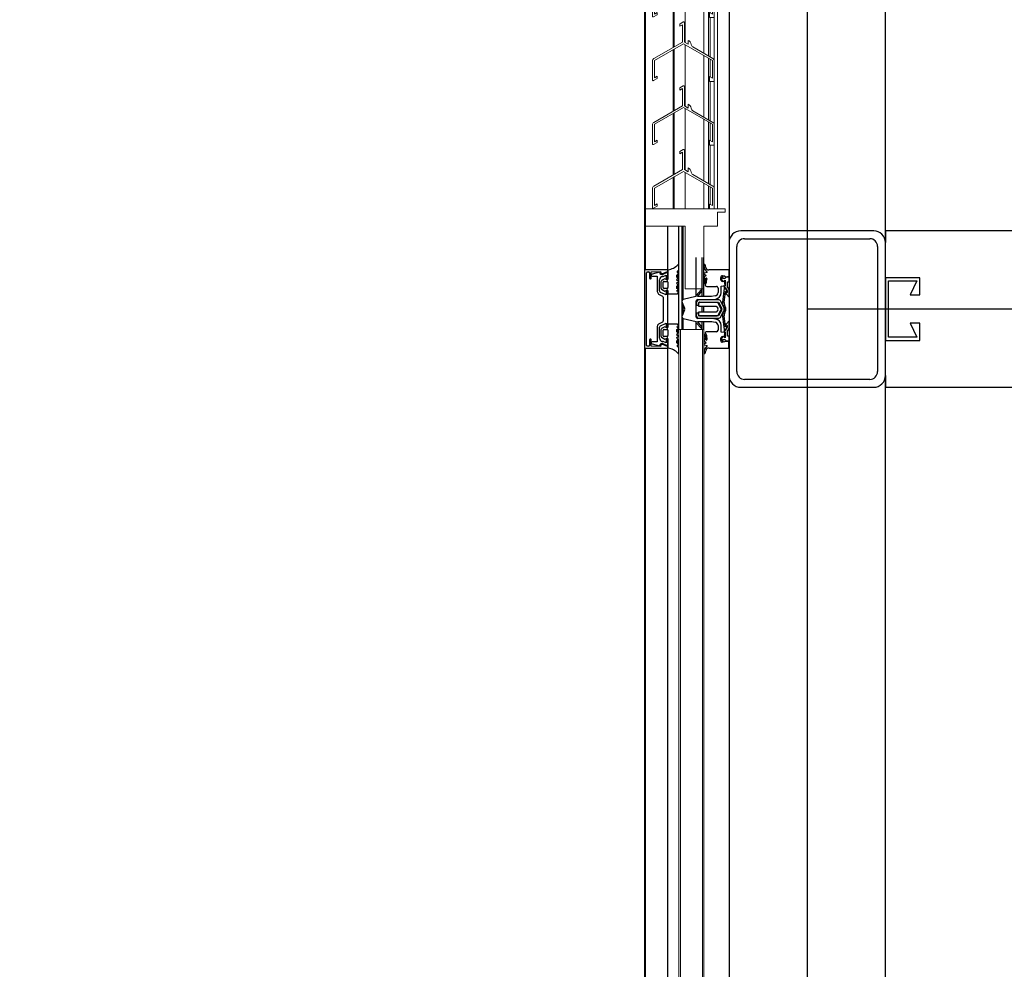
# Model space of a CAD drawing. Extents: x -805 to 3526, y -961 to 1039.
# Tile 388 of 471: x 1259.17 to 1259.799, y 40.206 to 40.813. Entities that reach past the tile are written whole.
import ezdxf

# ---------------------------------------------------------------- set-up
doc = ezdxf.new("R2010")
doc.units = 0
doc.layers.add('STAHLKONSTRUKTION', color=3, linetype='Continuous', lineweight=15)
doc.layers.add('TTK-P-Aufzug', color=251, linetype='Continuous')
doc.layers.add('TTK-P-Bahnsteig', color=12, linetype='Continuous')

# ---------------------------------------------------------------- blocks, each defined once
blk = doc.blocks.new('Lüftungsgitter_SN')
at = {"layer": 'STAHLKONSTRUKTION', "color": 42}
for p, q in [((0, 0), (-12, 0)), ((-12, 0), (-12, -40)), ((0, -40), (0, 0)), ((-12, -40), (-37.4, -40)), ((-37.4, -40), (-37.4, -51)), ((8.6, -40), (0, -40)), ((8.6, -49), (8.6, -40)), ((13.6, -49), (8.6, -49)), ((13.6, -51), (13.6, -49)), ((-37.4, -51), (13.6, -51)), ((-23.02, -76.93), (-23.02, -51)), ((-23.01, -76.93), (-23.01, -51)), ((-15.99, -72.87), (-15.99, -51)), ((-14.07, -51), (-14.07, -59.21)), ((-13.33, -58.78), (-13.33, -51)), ((-12, -71.9), (-12, -51)), ((0, -51), (0, -78.83)), ((8.6, -51), (6.6, -51)), ((6.6, -51), (6.6, -409.86)), ((8.6, -423), (8.6, -51)), ((-13.28, -58.75), (-15.53, -60.05)), ((-15.53, -60.05), (-15.53, -61.5)), ((-15.53, -61.5), (-13.78, -60.49)), ((-14.07, -60.65), (-14.07, -71.77)), ((-13.78, -60.49), (-13.78, -71.6)), ((-12.53, -71.6), (-12.53, -59.19)), ((-13.78, -71.6), (-32.05, -82.15)), ((-31.68, -83.38), (-13.15, -72.68)), ((-13.15, -72.68), (5.37, -83.38)), ((-10.13, -72.98), (-12.53, -71.6)), ((-12, -112.69), (-12, -73.35)), ((-10.13, -70.5), (-10.13, -72.98)), ((5.73, -82.14), (-7.13, -74.72)), ((-19.59, -76.4), (-19.59, -115.74)), ((-19.03, -115.42), (-19.03, -76.07)), ((-19.02, -115.41), (-19.02, -76.07)), ((0, -80.27), (0, -99.62)), ((0, -80.28), (0, -119.62)), ((-32.93, -83.66), (-32.93, -95.79)), ((-31.68, -94.49), (-31.68, -83.38)), ((2.93, -121.31), (2.93, -81.97)), ((3.98, -82.58), (3.98, -93.76)), ((5.37, -83.38), (5.37, -94.56)), ((6.6, -96.72), (6.6, -83.65)), ((-29.93, -93.48), (-31.68, -94.49)), ((-29.93, -94.92), (-29.93, -93.48)), ((5.37, -94.56), (3.62, -93.55)), ((3.62, -93.55), (3.62, -95)), ((-32.18, -96.22), (-29.93, -94.92)), ((-13.28, -99.54), (-15.53, -100.84)), ((-12.53, -112.38), (-12.53, -99.97)), ((3.62, -95), (3.62, -96.72)), ((3.62, -96.72), (6.6, -96.72)), ((3.98, -96.72), (3.98, -121.92)), ((-15.53, -100.84), (-15.53, -102.28)), ((-15.53, -102.28), (-13.78, -101.27)), ((-13.78, -101.27), (-13.78, -112.38)), ((-13.78, -112.38), (-32.05, -122.94)), ((-10.13, -113.77), (-12.53, -112.38)), ((-10.13, -111.29), (-10.13, -113.77)), ((-31.68, -124.16), (-13.15, -113.47)), ((-19.59, -117.18), (-19.59, -156.53)), ((-19.03, -156.2), (-19.03, -116.86)), ((-19.02, -156.19), (-19.02, -116.85)), ((-13.15, -113.47), (5.37, -124.16)), ((-12, -153.48), (-12, -114.13)), ((5.73, -122.92), (-7.13, -115.5)), ((-32.93, -124.45), (-32.93, -136.57)), ((-31.68, -135.28), (-31.68, -124.16)), ((0, -121.06), (0, -160.4)), ((2.93, -162.09), (2.93, -122.75)), ((3.98, -123.36), (3.98, -134.55)), ((5.37, -124.16), (5.37, -135.35)), ((6.6, -137.5), (6.6, -124.44)), ((-32.18, -137.01), (-29.93, -135.71)), ((-29.93, -134.26), (-31.68, -135.28)), ((-29.93, -135.71), (-29.93, -134.26)), ((5.37, -135.35), (3.62, -134.34)), ((3.62, -134.34), (3.62, -135.78)), ((3.62, -135.78), (3.62, -137.5)), ((3.62, -137.5), (6.6, -137.5)), ((3.98, -137.5), (3.98, -162.7)), ((-13.28, -140.32), (-15.53, -141.62)), ((-15.53, -141.62), (-15.53, -143.07)), ((-15.53, -143.07), (-13.78, -142.06)), ((-13.78, -142.06), (-13.78, -153.17)), ((-12.53, -153.17), (-12.53, -140.76)), ((-13.78, -153.17), (-32.05, -163.72)), ((-31.68, -164.95), (-13.15, -154.25)), ((-13.15, -154.25), (5.37, -164.95)), ((-10.13, -154.56), (-12.53, -153.17)), ((-12, -194.26), (-12, -154.92)), ((-10.13, -152.07), (-10.13, -154.56)), ((5.73, -163.71), (-7.13, -156.29)), ((-19.59, -157.97), (-19.59, -197.31)), ((-19.03, -196.99), (-19.03, -157.64)), ((-19.02, -196.98), (-19.02, -157.64)), ((0, -161.85), (0, -201.19)), ((2.93, -202.88), (2.93, -163.54)), ((-32.93, -165.24), (-32.93, -177.36)), ((-31.68, -176.06), (-31.68, -164.95)), ((3.98, -164.15), (3.98, -175.33)), ((5.37, -164.95), (5.37, -176.13)), ((6.6, -178.29), (6.6, -165.22)), ((-29.93, -175.05), (-31.68, -176.06)), ((-29.93, -176.49), (-29.93, -175.05)), ((5.37, -176.13), (3.62, -175.12)), ((3.62, -175.12), (3.62, -176.57)), ((-32.18, -177.79), (-29.93, -176.49)), ((-13.28, -181.11), (-15.53, -182.41)), ((-15.53, -182.41), (-15.53, -183.85)), ((-12.53, -193.96), (-12.53, -181.54)), ((3.62, -176.57), (3.62, -178.29)), ((3.62, -178.29), (6.6, -178.29)), ((3.98, -178.29), (3.98, -203.49)), ((-15.53, -183.85), (-13.78, -182.84)), ((-13.78, -182.84), (-13.78, -193.96)), ((0, -182.63), (0, -221.98)), ((-13.78, -193.96), (-32.05, -204.51)), ((-31.68, -205.73), (-13.15, -195.04)), ((-13.15, -195.04), (5.37, -205.73)), ((-10.13, -195.34), (-12.53, -193.96)), ((-10.13, -192.86), (-10.13, -195.34)), ((-19.59, -198.75), (-19.59, -238.1)), ((-19.03, -237.77), (-19.03, -198.49)), ((-19.02, -237.77), (-19.02, -198.49)), ((-12, -234.84), (-12, -195.7)), ((5.73, -204.49), (-7.13, -197.07)), ((-32.93, -206.02), (-32.93, -218.15)), ((-31.68, -216.85), (-31.68, -205.73)), ((0, -202.63), (0, -241.98)), ((2.93, -243.66), (2.93, -204.32)), ((3.98, -204.93), (3.98, -216.12)), ((5.37, -205.73), (5.37, -216.92)), ((6.6, -219.07), (6.6, -206.01)), ((-32.18, -218.58), (-29.93, -217.28)), ((-29.93, -215.84), (-31.68, -216.85)), ((-29.93, -217.28), (-29.93, -215.84)), ((5.37, -216.92), (3.62, -215.91)), ((3.62, -215.91), (3.62, -217.35)), ((3.62, -217.35), (3.62, -219.07)), ((3.62, -219.07), (6.6, -219.07)), ((3.98, -219.07), (3.98, -244.28)), ((-13.28, -221.9), (-15.53, -223.19)), ((-15.53, -223.19), (-15.53, -224.64)), ((-15.53, -224.64), (-13.78, -223.63)), ((-13.78, -223.63), (-13.78, -234.74)), ((-12.53, -234.74), (-12.53, -222.33)), ((-13.78, -234.74), (-32.05, -245.29)), ((-31.68, -246.52), (-13.15, -235.82)), ((-13.15, -235.82), (5.37, -246.52)), ((-10.13, -236.13), (-12.53, -234.74)), ((-12, -275.83), (-12, -236.49)), ((-10.13, -233.64), (-10.13, -236.13)), ((5.73, -245.28), (-7.13, -237.86)), ((-19.59, -239.54), (-19.59, -278.88)), ((-19.03, -278.46), (-19.03, -239.22)), ((-19.02, -278.46), (-19.02, -239.21)), ((0, -243.42), (0, -282.76)), ((2.93, -284.45), (2.93, -245.11)), ((-32.93, -246.81), (-32.93, -258.93)), ((-31.68, -257.63), (-31.68, -246.52)), ((3.98, -245.72), (3.98, -256.91)), ((5.37, -246.52), (5.37, -257.71)), ((6.6, -259.86), (6.6, -246.8)), ((-32.18, -259.36), (-29.93, -258.07)), ((-29.93, -256.62), (-31.68, -257.63)), ((-29.93, -258.07), (-29.93, -256.62)), ((5.37, -257.71), (3.62, -256.7)), ((3.62, -256.7), (3.62, -258.14)), ((-13.28, -262.68), (-15.53, -263.98)), ((-15.53, -263.98), (-15.53, -265.42)), ((-12.53, -275.53), (-12.53, -263.11)), ((3.62, -258.14), (3.62, -259.86)), ((3.62, -259.86), (6.6, -259.86)), ((3.98, -259.86), (3.98, -285.06)), ((-15.53, -265.42), (-13.78, -264.41)), ((-13.78, -264.41), (-13.78, -275.53)), ((-13.78, -275.53), (-32.05, -286.08)), ((-31.68, -287.3), (-13.15, -276.61)), ((-13.15, -276.61), (5.37, -287.3)), ((-10.13, -276.91), (-12.53, -275.53)), ((-10.13, -274.43), (-10.13, -276.91)), ((-19.59, -280.33), (-19.59, -319.67)), ((-19.03, -319.34), (-19.03, -280)), ((-19.02, -319.34), (-19.02, -280)), ((-12, -316.62), (-12, -277.28)), ((5.73, -286.07), (-7.13, -278.64)), ((-32.93, -287.59), (-32.93, -299.72)), ((-31.68, -298.42), (-31.68, -287.3)), ((0, -284.2), (0, -323.55)), ((2.93, -325.24), (2.93, -285.89)), ((3.98, -286.5), (3.98, -297.69)), ((5.37, -287.3), (5.37, -298.49)), ((6.6, -300.64), (6.6, -287.58)), ((-32.18, -300.15), (-29.93, -298.85)), ((-29.93, -297.41), (-31.68, -298.42)), ((-29.93, -298.85), (-29.93, -297.41)), ((5.37, -298.49), (3.62, -297.48)), ((3.62, -297.48), (3.62, -298.92)), ((3.62, -298.92), (3.62, -300.64)), ((3.62, -300.64), (6.6, -300.64)), ((3.98, -300.64), (3.98, -325.85)), ((-13.28, -303.47), (-15.53, -304.77)), ((-15.53, -304.77), (-15.53, -306.21)), ((-15.53, -306.21), (-13.78, -305.2)), ((-13.78, -305.2), (-13.78, -316.31)), ((-12.53, -316.31), (-12.53, -303.9)), ((-13.78, -316.31), (-32.05, -326.86)), ((-31.68, -328.09), (-13.15, -317.4)), ((-19.03, -360.13), (-19.03, -320.79)), ((-19.02, -360.12), (-19.02, -320.78)), ((-13.15, -317.4), (5.37, -328.09)), ((-10.13, -317.7), (-12.53, -316.31)), ((-12, -357.4), (-12, -318.06)), ((-10.13, -315.22), (-10.13, -317.7)), ((5.73, -326.85), (-7.13, -319.43)), ((-19.59, -321.11), (-19.59, -360.45)), ((0, -324.99), (0, -364.33)), ((2.93, -366.02), (2.93, -326.68)), ((3.98, -327.29), (3.98, -338.48)), ((-32.93, -328.38), (-32.93, -340.5)), ((-31.68, -339.2), (-31.68, -328.09)), ((5.37, -328.09), (5.37, -339.28)), ((6.6, -341.43), (6.6, -328.37)), ((-32.18, -340.94), (-29.93, -339.64)), ((-29.93, -338.19), (-31.68, -339.2)), ((-29.93, -339.64), (-29.93, -338.19)), ((5.37, -339.28), (3.62, -338.27)), ((3.62, -338.27), (3.62, -339.71)), ((3.62, -339.71), (3.62, -341.43)), ((-13.28, -344.25), (-15.53, -345.55)), ((-15.53, -345.55), (-15.53, -347)), ((-15.53, -347), (-13.78, -345.99)), ((-13.78, -345.99), (-13.78, -357.1)), ((-12.53, -357.1), (-12.53, -344.69)), ((3.62, -341.43), (6.6, -341.43)), ((3.98, -341.43), (3.98, -366.63)), ((-13.78, -357.1), (-32.05, -367.65)), ((-31.68, -368.88), (-13.15, -358.18)), ((-13.15, -358.18), (5.37, -368.88)), ((-10.13, -358.48), (-12.53, -357.1)), ((-10.13, -356), (-10.13, -358.48)), ((-19.59, -361.9), (-19.59, -401.24)), ((-19.03, -400.92), (-19.03, -361.57)), ((-19.02, -400.91), (-19.02, -361.57)), ((-12, -398.19), (-12, -358.85)), ((5.73, -367.64), (-7.13, -360.22)), ((-32.93, -369.16), (-32.93, -381.29)), ((-31.68, -379.99), (-31.68, -368.88)), ((0, -365.78), (0, -405.12)), ((2.93, -406.81), (2.93, -367.47)), ((3.98, -368.08), (3.98, -379.26)), ((5.37, -368.88), (5.37, -380.06)), ((6.6, -382.22), (6.6, -369.15)), ((-32.18, -381.72), (-29.93, -380.42)), ((-29.93, -378.98), (-31.68, -379.99)), ((-29.93, -380.42), (-29.93, -378.98)), ((5.37, -380.06), (3.62, -379.05)), ((3.62, -379.05), (3.62, -380.5)), ((3.62, -380.5), (3.62, -382.22)), ((3.62, -382.22), (6.6, -382.22)), ((3.98, -382.22), (3.98, -407.42)), ((-13.28, -385.04), (-15.53, -386.34)), ((-15.53, -386.34), (-15.53, -387.78)), ((-15.53, -387.78), (-13.78, -386.77)), ((-13.78, -386.77), (-13.78, -397.88)), ((-12.53, -397.88), (-12.53, -385.47)), ((-13.78, -397.88), (-32.05, -408.44)), ((-31.68, -409.66), (-13.15, -398.97)), ((-19.59, -402.68), (-19.59, -423)), ((-19.03, -423), (-19.03, -402.36)), ((-19.02, -423), (-19.02, -402.35)), ((-13.15, -398.97), (5.37, -409.66)), ((-10.13, -399.27), (-12.53, -397.88)), ((-12, -423), (-12, -399.63)), ((-10.13, -396.79), (-10.13, -399.27)), ((5.73, -408.42), (-7.13, -401)), ((0, -406.56), (0, -423)), ((2.93, -423), (2.93, -408.25)), ((3.98, -408.86), (3.98, -420.05)), ((-32.93, -409.95), (-32.93, -422.07)), ((-31.68, -420.78), (-31.68, -409.66)), ((5.37, -409.66), (5.37, -420.85)), ((6.6, -423), (6.6, -409.94)), ((-32.18, -422.51), (-29.93, -421.21)), ((-29.93, -419.76), (-31.68, -420.78)), ((-29.93, -421.21), (-29.93, -419.76)), ((5.37, -420.85), (3.62, -419.84)), ((3.62, -419.84), (3.62, -421.28)), ((3.62, -421.28), (3.62, -423)), ((13.6, -423), (-37.4, -423)), ((-37.4, -423), (-37.4, -434)), ((3.62, -423), (6.6, -423)), ((6.6, -423), (8.6, -423)), ((8.6, -434), (8.6, -425)), ((8.6, -425), (13.6, -425)), ((13.6, -425), (13.6, -423)), ((-37.4, -434), (-12, -434)), ((-12, -434), (-12, -474)), ((0, -474), (0, -434)), ((0, -434), (8.6, -434)), ((-12, -474), (0, -474))]:
    blk.add_line(p, q, dxfattribs=at)
for centre, radius, start, end in [((-13.03, -59.19), 0.5, 0, 120), ((-11.13, -73.33), 3, 4.0558, 70.52878), ((-6.14, -72.98), 2, 184.0558, 240.41421), ((-31.18, -83.66), 1.75, 120.00019, 180), ((4.85, -83.65), 1.75, 0, 59.99981), ((-32.43, -95.79), 0.5, 180, 300), ((-13.03, -99.97), 0.5, 0, 120), ((-11.13, -114.12), 3, 4.0558, 70.52878), ((-6.14, -113.76), 2, 184.0558, 240.41421), ((-31.18, -124.45), 1.75, 120.00019, 180), ((4.85, -124.44), 1.75, 0, 59.99981), ((-32.43, -136.57), 0.5, 180, 300), ((-13.03, -140.76), 0.5, 0, 120), ((-11.13, -154.9), 3, 4.0558, 70.52878), ((-6.14, -154.55), 2, 184.0558, 240.41421), ((-31.18, -165.24), 1.75, 120.00019, 180), ((4.85, -165.22), 1.75, 0, 59.99981), ((-32.43, -177.36), 0.5, 180, 300), ((-13.03, -181.54), 0.5, 0, 120), ((-11.13, -195.69), 3, 4.0558, 70.52878), ((-6.14, -195.33), 2, 184.0558, 240.41421), ((-31.18, -206.02), 1.75, 120.00019, 180), ((4.85, -206.01), 1.75, 0, 59.99981), ((-32.43, -218.15), 0.5, 180, 300), ((-13.03, -222.33), 0.5, 0, 120), ((-11.13, -236.47), 3, 4.0558, 70.52878), ((-6.14, -236.12), 2, 184.0558, 240.41421), ((-31.18, -246.81), 1.75, 120.00019, 180), ((4.85, -246.8), 1.75, 0, 59.99981), ((-32.43, -258.93), 0.5, 180, 300), ((-13.03, -263.11), 0.5, 0, 120), ((-11.13, -277.26), 3, 4.0558, 70.52878), ((-6.14, -276.91), 2, 184.0558, 240.41421), ((-31.18, -287.59), 1.75, 120.00019, 180), ((4.85, -287.58), 1.75, 0, 59.99981), ((-32.43, -299.72), 0.5, 180, 300), ((-13.03, -303.9), 0.5, 0, 120), ((-11.13, -318.04), 3, 4.0558, 70.52878), ((-6.14, -317.69), 2, 184.0558, 240.41421), ((-31.18, -328.38), 1.75, 120.00019, 180), ((4.85, -328.37), 1.75, 0, 59.99981), ((-32.43, -340.5), 0.5, 180, 300), ((-13.03, -344.69), 0.5, 0, 120), ((-11.13, -358.83), 3, 4.0558, 70.52878), ((-6.14, -358.48), 2, 184.0558, 240.41421), ((-31.18, -369.16), 1.75, 120.00019, 180), ((4.85, -369.15), 1.75, 0, 59.99981), ((-32.43, -381.29), 0.5, 180, 300), ((-13.03, -385.47), 0.5, 0, 120), ((-11.13, -399.62), 3, 4.0558, 70.52878), ((-6.14, -399.26), 2, 184.0558, 240.41421), ((-31.18, -409.95), 1.75, 120.00019, 180), ((4.85, -409.94), 1.75, 0, 59.99981), ((-32.43, -422.07), 0.5, 180, 300)]:
    blk.add_arc(centre, radius, start, end, dxfattribs=at)

msp = doc.modelspace()

# ---------------------------------------------------------------- linework, layer by layer
at = {"layer": 'TTK-P-Aufzug', "color": 251, "ltscale": 20}
for p, q in [((1259.67308, 41.22783), (1259.67308, 37.31783)), ((1262.62308, 40.62783), (1259.67308, 40.62783))]:
    msp.add_line(p, q, dxfattribs=at)
at = {"layer": 'TTK-P-Aufzug', "color": 251}
for p, q in [((1259.56907, 41.10349), (1259.56907, 40.65233)), ((1259.62308, 41.08533), (1259.62308, 40.67033)), ((1259.72308, 40.67033), (1259.72308, 41.08533)), ((1259.56963, 40.70083), (1259.56963, 41.06383)), ((1259.56963, 40.65283), (1259.56963, 40.70083)), ((1259.58405, 40.65294), (1259.58405, 40.68083)), ((1259.58406, 40.65294), (1259.58406, 40.68083)), ((1259.59108, 40.65602), (1259.59108, 40.68083)), ((1259.593, 40.68083), (1259.593, 40.61483)), ((1259.59374, 40.63389), (1259.59374, 40.68083)), ((1259.71558, 40.67783), (1259.63058, 40.67783)), ((1260.08304, 40.67783), (1259.72308, 40.67783)), ((1259.72308, 40.67783), (1259.72308, 40.67033)), ((1259.62308, 40.67033), (1259.62308, 40.58533)), ((1259.63308, 40.67283), (1259.71308, 40.67283)), ((1259.72308, 40.58533), (1259.72308, 40.67033)), ((1259.62808, 40.58783), (1259.62808, 40.66783)), ((1259.71808, 40.66783), (1259.71808, 40.58783)), ((1259.60178, 40.66083), (1259.60178, 40.63582)), ((1259.606, 40.63584), (1259.606, 40.66083)), ((1259.60707, 40.63584), (1259.60707, 40.66083)), ((1259.56907, 40.65233), (1259.56907, 40.60349)), ((1259.58356, 40.65283), (1259.56963, 40.65283)), ((1259.57086, 40.65153), (1259.57186, 40.65153)), ((1259.57335, 40.65153), (1259.57924, 40.65183)), ((1259.57335, 40.64753), (1259.57335, 40.65153)), ((1259.57875, 40.65133), (1259.57387, 40.65003)), ((1259.57924, 40.65183), (1259.57945, 40.65099)), ((1259.58071, 40.65057), (1259.58375, 40.65187)), ((1259.58405, 40.65133), (1259.58084, 40.64995)), ((1259.58405, 40.65294), (1259.58405, 40.64702)), ((1259.58405, 40.64708), (1259.58405, 40.65133)), ((1259.59009, 40.65195), (1259.59107, 40.65281)), ((1259.59107, 40.65281), (1259.59107, 40.65602)), ((1259.59108, 40.61483), (1259.59108, 40.65281)), ((1259.60707, 40.65636), (1259.60725, 40.65386)), ((1259.60725, 40.65386), (1259.60909, 40.65114)), ((1259.60823, 40.65448), (1259.60801, 40.65571)), ((1259.62308, 40.65283), (1259.6102, 40.65283)), ((1259.62308, 40.6486), (1259.62308, 40.65283)), ((1259.57034, 40.60463), (1259.57034, 40.65103)), ((1259.57236, 40.65103), (1259.57236, 40.64756)), ((1259.57395, 40.64893), (1259.57725, 40.64893)), ((1259.57725, 40.64893), (1259.57725, 40.63908)), ((1259.57875, 40.63945), (1259.57875, 40.64656)), ((1259.57955, 40.64518), (1259.57955, 40.64135)), ((1259.58206, 40.64725), (1259.58003, 40.64604)), ((1259.58105, 40.64155), (1259.58105, 40.64502)), ((1259.58136, 40.64876), (1259.58284, 40.6494)), ((1259.58157, 40.64552), (1259.58355, 40.64552)), ((1259.58354, 40.64652), (1259.58206, 40.64725)), ((1259.58284, 40.6494), (1259.58284, 40.64656)), ((1259.58284, 40.64656), (1259.58405, 40.64708)), ((1259.58963, 40.6462), (1259.59099, 40.64923)), ((1259.59086, 40.64536), (1259.58963, 40.6462)), ((1259.58963, 40.64456), (1259.59086, 40.64536)), ((1259.58971, 40.64956), (1259.59094, 40.65079)), ((1259.58971, 40.64806), (1259.58971, 40.64956)), ((1259.59047, 40.64951), (1259.58971, 40.64806)), ((1259.59094, 40.65079), (1259.59021, 40.65112)), ((1259.60718, 40.6482), (1259.60708, 40.64426)), ((1259.60909, 40.65114), (1259.60738, 40.65068)), ((1259.60738, 40.64991), (1259.60817, 40.6497)), ((1259.60807, 40.64477), (1259.60833, 40.64762)), ((1259.60858, 40.64586), (1259.60858, 40.64452)), ((1259.61787, 40.64665), (1259.61787, 40.64809)), ((1259.61871, 40.64548), (1259.61787, 40.64665)), ((1259.61824, 40.64795), (1259.61818, 40.6466)), ((1259.61818, 40.6466), (1259.61916, 40.64539)), ((1259.61918, 40.64847), (1259.61824, 40.64795)), ((1259.62023, 40.64548), (1259.61871, 40.64548)), ((1259.61887, 40.64912), (1259.61982, 40.64897)), ((1259.61916, 40.64539), (1259.62058, 40.64626)), ((1259.61918, 40.64738), (1259.61918, 40.64847)), ((1259.62044, 40.64745), (1259.61918, 40.64738)), ((1259.62053, 40.64283), (1259.62023, 40.64548)), ((1259.62136, 40.64829), (1259.62044, 40.64745)), ((1259.62058, 40.64626), (1259.62058, 40.64291)), ((1259.62308, 40.64829), (1259.62136, 40.64829)), ((1259.62211, 40.6421), (1259.62208, 40.64529)), ((1259.62208, 40.64529), (1259.62308, 40.64529)), ((1259.62308, 40.64529), (1259.62308, 40.64829)), ((1259.74508, 40.64783), (1259.72308, 40.64783)), ((1259.72308, 40.64783), (1259.72308, 40.60783)), ((1259.72508, 40.60983), (1259.72508, 40.64583)), ((1259.72508, 40.64583), (1259.74308, 40.64583)), ((1259.74308, 40.64583), (1259.73889, 40.63683)), ((1259.74508, 40.63683), (1259.74508, 40.64783)), ((1259.58003, 40.6405), (1259.58204, 40.63929)), ((1259.58352, 40.64102), (1259.58155, 40.64102)), ((1259.58204, 40.63929), (1259.58355, 40.64002)), ((1259.58405, 40.63909), (1259.58284, 40.63979)), ((1259.58284, 40.63979), (1259.58284, 40.63695)), ((1259.58405, 40.64499), (1259.58405, 40.64152)), ((1259.58405, 40.6395), (1259.58405, 40.63754)), ((1259.58405, 40.61657), (1259.58405, 40.63909)), ((1259.59099, 40.64153), (1259.58963, 40.64456)), ((1259.58971, 40.64102), (1259.58971, 40.6427)), ((1259.58971, 40.6427), (1259.59047, 40.64124)), ((1259.59086, 40.6405), (1259.58971, 40.64102)), ((1259.58971, 40.63924), (1259.59086, 40.6405)), ((1259.59081, 40.63825), (1259.58971, 40.63924)), ((1259.60531, 40.64006), (1259.60207, 40.63658)), ((1259.60301, 40.63584), (1259.60589, 40.63951)), ((1259.60885, 40.64233), (1259.61162, 40.64233)), ((1259.61162, 40.64233), (1259.61266, 40.64233)), ((1259.61266, 40.64233), (1259.61508, 40.64233)), ((1259.61608, 40.64129), (1259.61608, 40.63837)), ((1259.61808, 40.64256), (1259.62053, 40.64283)), ((1259.61808, 40.63837), (1259.61808, 40.64256)), ((1259.62008, 40.64109), (1259.61896, 40.63224)), ((1259.62058, 40.64291), (1259.61978, 40.64189)), ((1259.61978, 40.64189), (1259.62064, 40.64159)), ((1259.61995, 40.6321), (1259.62084, 40.63915)), ((1259.62064, 40.64159), (1259.62186, 40.63949)), ((1259.6219, 40.63898), (1259.62075, 40.641)), ((1259.62084, 40.63915), (1259.6219, 40.63898)), ((1259.62186, 40.63949), (1259.62189, 40.63838)), ((1259.62308, 40.64036), (1259.62211, 40.6421)), ((1259.62308, 40.63541), (1259.62308, 40.64036)), ((1259.5781, 40.63744), (1259.58052, 40.63615)), ((1259.58284, 40.63695), (1259.57927, 40.6385)), ((1259.58104, 40.63536), (1259.58104, 40.62039)), ((1259.58405, 40.63754), (1259.58987, 40.63754)), ((1259.58987, 40.63754), (1259.59081, 40.63825)), ((1259.60178, 40.63582), (1259.59374, 40.63389)), ((1259.60208, 40.62291), (1259.60208, 40.63284)), ((1259.61198, 40.63584), (1259.60301, 40.63584)), ((1259.60308, 40.63384), (1259.61223, 40.63384)), ((1259.61611, 40.6337), (1259.60408, 40.6337)), ((1259.61424, 40.6362), (1259.61198, 40.63584)), ((1259.61223, 40.63384), (1259.61457, 40.63423)), ((1259.61979, 40.62896), (1259.61788, 40.63263)), ((1259.62189, 40.63838), (1259.62101, 40.63768)), ((1259.62229, 40.63632), (1259.62308, 40.63541)), ((1259.73889, 40.63683), (1259.74508, 40.63683)), ((1259.59315, 40.6321), (1259.59465, 40.62831)), ((1259.59465, 40.62736), (1259.59315, 40.62357)), ((1259.59374, 40.62506), (1259.59374, 40.63062)), ((1259.60208, 40.63171), (1259.60208, 40.6304)), ((1259.60208, 40.6304), (1259.60358, 40.6304)), ((1259.60358, 40.6304), (1259.60358, 40.6317)), ((1259.60358, 40.63124), (1259.60358, 40.62964)), ((1259.60358, 40.62964), (1259.61496, 40.62964)), ((1259.60414, 40.6322), (1259.61641, 40.6322)), ((1259.61543, 40.63204), (1259.60438, 40.63204)), ((1259.606, 40.62594), (1259.606, 40.62964)), ((1259.60707, 40.62594), (1259.60707, 40.62964)), ((1259.61496, 40.62964), (1259.61589, 40.62838)), ((1259.61589, 40.6272), (1259.61496, 40.62594)), ((1259.61813, 40.62779), (1259.61614, 40.63161)), ((1259.61614, 40.62397), (1259.61813, 40.62779)), ((1259.61641, 40.6322), (1259.61846, 40.62826)), ((1259.61846, 40.62734), (1259.61641, 40.6234)), ((1259.61787, 40.62297), (1259.61979, 40.62664)), ((1259.61936, 40.62992), (1259.62045, 40.6278)), ((1259.62045, 40.6278), (1259.61936, 40.62568)), ((1259.62103, 40.6284), (1259.62014, 40.63059)), ((1259.62014, 40.62501), (1259.62103, 40.62719)), ((1259.59373, 40.62178), (1259.60199, 40.61984)), ((1259.59374, 40.61483), (1259.59374, 40.62178)), ((1259.60178, 40.61989), (1259.60178, 40.61483)), ((1259.60358, 40.62521), (1259.60208, 40.62521)), ((1259.60208, 40.62521), (1259.60208, 40.6239)), ((1259.60589, 40.61615), (1259.60302, 40.61983)), ((1259.60302, 40.61983), (1259.61206, 40.61983)), ((1259.61214, 40.62184), (1259.60307, 40.62184)), ((1259.61496, 40.62594), (1259.60358, 40.62594)), ((1259.60358, 40.62594), (1259.60358, 40.62437)), ((1259.60358, 40.62392), (1259.60358, 40.62521)), ((1259.61641, 40.6234), (1259.60408, 40.6234)), ((1259.60408, 40.6219), (1259.6161, 40.6219)), ((1259.60438, 40.62357), (1259.61543, 40.62354)), ((1259.606, 40.61483), (1259.606, 40.61983)), ((1259.60707, 40.61483), (1259.60707, 40.61983)), ((1259.61206, 40.61983), (1259.61423, 40.61946)), ((1259.61456, 40.62144), (1259.61214, 40.62184)), ((1259.61895, 40.62336), (1259.62007, 40.61451)), ((1259.62084, 40.61646), (1259.61994, 40.6235)), ((1259.62308, 40.62029), (1259.62229, 40.61939)), ((1259.62308, 40.61535), (1259.62308, 40.62029)), ((1259.57724, 40.61658), (1259.57724, 40.60693)), ((1259.58051, 40.61951), (1259.57809, 40.61822)), ((1259.57874, 40.6092), (1259.57874, 40.61628)), ((1259.57922, 40.61714), (1259.58284, 40.61871)), ((1259.57955, 40.61445), (1259.57955, 40.61062)), ((1259.58204, 40.61651), (1259.58003, 40.61531)), ((1259.58105, 40.61078), (1259.58105, 40.61425)), ((1259.58155, 40.61478), (1259.58352, 40.61478)), ((1259.58355, 40.61579), (1259.58204, 40.61651)), ((1259.58284, 40.61871), (1259.58284, 40.61587)), ((1259.58284, 40.61587), (1259.58405, 40.61657)), ((1259.58987, 40.61826), (1259.58405, 40.61826)), ((1259.58405, 40.61826), (1259.58405, 40.61631)), ((1259.58405, 40.61429), (1259.58405, 40.61082)), ((1259.58963, 40.61124), (1259.59099, 40.61427)), ((1259.58971, 40.61656), (1259.59081, 40.61756)), ((1259.59086, 40.6153), (1259.58971, 40.61656)), ((1259.58971, 40.61478), (1259.59086, 40.6153)), ((1259.58971, 40.6131), (1259.58971, 40.61478)), ((1259.59047, 40.61456), (1259.58971, 40.6131)), ((1259.59081, 40.61756), (1259.58987, 40.61826)), ((1259.60206, 40.61909), (1259.6053, 40.61561)), ((1259.61607, 40.61723), (1259.61607, 40.61433)), ((1259.61807, 40.6131), (1259.61807, 40.61729)), ((1259.62064, 40.61411), (1259.61978, 40.61381)), ((1259.61978, 40.61381), (1259.62058, 40.6128)), ((1259.62186, 40.61621), (1259.62064, 40.61411)), ((1259.62074, 40.6146), (1259.62189, 40.61659)), ((1259.62189, 40.61659), (1259.62084, 40.61646)), ((1259.62101, 40.61802), (1259.62189, 40.61733)), ((1259.62189, 40.61733), (1259.62186, 40.61621)), ((1259.62208, 40.61041), (1259.62211, 40.61361)), ((1259.62211, 40.61361), (1259.62308, 40.61535)), ((1259.74508, 40.61883), (1259.73889, 40.61883)), ((1259.73889, 40.61883), (1259.74308, 40.60983)), ((1259.74508, 40.60783), (1259.74508, 40.61883)), ((1259.57234, 40.60813), (1259.57234, 40.60463)), ((1259.57334, 40.60413), (1259.57334, 40.6081)), ((1259.58003, 40.60976), (1259.58206, 40.60855)), ((1259.58355, 40.61029), (1259.58157, 40.61029)), ((1259.58206, 40.60855), (1259.58354, 40.60929)), ((1259.58404, 40.60858), (1259.58284, 40.6091)), ((1259.58284, 40.6091), (1259.58284, 40.60626)), ((1259.58404, 40.60433), (1259.58404, 40.60858)), ((1259.58405, 40.60879), (1259.58405, 40.60287)), ((1259.59086, 40.61044), (1259.58963, 40.61124)), ((1259.58963, 40.60961), (1259.59086, 40.61044)), ((1259.59099, 40.60658), (1259.58963, 40.60961)), ((1259.58971, 40.60624), (1259.58971, 40.60775)), ((1259.58971, 40.60775), (1259.59047, 40.60629)), ((1259.60707, 40.61141), (1259.60717, 40.60747)), ((1259.6083, 40.60819), (1259.60806, 40.61089)), ((1259.60874, 40.61112), (1259.60874, 40.60981)), ((1259.61151, 40.61333), (1259.60886, 40.61333)), ((1259.61507, 40.61333), (1259.61151, 40.61333)), ((1259.61787, 40.6091), (1259.61871, 40.61026)), ((1259.61787, 40.60766), (1259.61787, 40.6091)), ((1259.62052, 40.61283), (1259.61807, 40.6131)), ((1259.61916, 40.61031), (1259.61818, 40.60911)), ((1259.61818, 40.60911), (1259.61824, 40.60776)), ((1259.61824, 40.60776), (1259.61918, 40.60723)), ((1259.61871, 40.61026), (1259.62023, 40.61026)), ((1259.62058, 40.60944), (1259.61916, 40.61031)), ((1259.61918, 40.60723), (1259.61918, 40.60833)), ((1259.61918, 40.60833), (1259.62044, 40.60826)), ((1259.62023, 40.61026), (1259.62052, 40.61283)), ((1259.62044, 40.60826), (1259.62136, 40.60741)), ((1259.62058, 40.6128), (1259.62058, 40.60944)), ((1259.62136, 40.60741), (1259.62308, 40.60741)), ((1259.62308, 40.61041), (1259.62208, 40.61041)), ((1259.62308, 40.60741), (1259.62308, 40.61041)), ((1259.72308, 40.60783), (1259.74508, 40.60783)), ((1259.74308, 40.60983), (1259.72508, 40.60983)), ((1259.56907, 40.60349), (1259.56907, 40.06531)), ((1259.56955, 40.60284), (1259.58348, 40.60284)), ((1259.56963, 40.06531), (1259.56963, 40.60297)), ((1259.57184, 40.60413), (1259.57084, 40.60413)), ((1259.57922, 40.60383), (1259.57334, 40.60413)), ((1259.57724, 40.60693), (1259.57391, 40.60693)), ((1259.57391, 40.60563), (1259.57874, 40.60433)), ((1259.57951, 40.60477), (1259.57922, 40.60383)), ((1259.58374, 40.60379), (1259.58069, 40.60509)), ((1259.58083, 40.60571), (1259.58404, 40.60433)), ((1259.58284, 40.60626), (1259.58134, 40.6069)), ((1259.58405, 40.06531), (1259.58405, 40.60287)), ((1259.58406, 40.06531), (1259.58406, 40.60287)), ((1259.59094, 40.60501), (1259.58971, 40.60624)), ((1259.59107, 40.603), (1259.59009, 40.60385)), ((1259.59021, 40.60468), (1259.59094, 40.60501)), ((1259.59107, 40.59978), (1259.59107, 40.603)), ((1259.60723, 40.60181), (1259.60705, 40.59931)), ((1259.60908, 40.60453), (1259.60723, 40.60181)), ((1259.60814, 40.60596), (1259.60735, 40.60575)), ((1259.60736, 40.60498), (1259.60908, 40.60453)), ((1259.608, 40.59996), (1259.60821, 40.60118)), ((1259.61031, 40.60283), (1259.62307, 40.60283)), ((1259.61982, 40.60678), (1259.61887, 40.60663)), ((1259.62307, 40.60283), (1259.62307, 40.60706)), ((1259.62308, 40.58533), (1259.62308, 40.06283)), ((1259.71308, 40.58283), (1259.63308, 40.58283)), ((1259.72308, 40.06033), (1259.72308, 40.58533)), ((1259.72308, 40.58533), (1259.72308, 40.57783)), ((1259.63058, 40.57783), (1259.71558, 40.57783)), ((1259.72308, 40.57783), (1260.08304, 40.57783))]:
    msp.add_line(p, q, dxfattribs=at)
at = {"layer": 'TTK-P-Aufzug', "color": 251, "lineweight": 13}
for p, q in [((1259.59107, 40.61483), (1259.59107, 40.05083)), ((1259.59207, 40.61483), (1259.59107, 40.61483)), ((1259.60607, 40.61483), (1259.59207, 40.61483)), ((1259.59207, 40.61483), (1259.59207, 40.05083)), ((1259.59207, 40.05083), (1259.59207, 40.61483)), ((1259.60607, 40.05083), (1259.60607, 40.61483)), ((1259.60707, 40.61483), (1259.60607, 40.61483)), ((1259.60607, 40.61483), (1259.60607, 40.05083)), ((1259.60707, 40.05083), (1259.60707, 40.61483))]:
    msp.add_line(p, q, dxfattribs=at)
at = {"layer": 'TTK-P-Aufzug', "color": 251}
for centre, radius, start, end in [((1259.63058, 40.67033), 0.0075, 90, 180), ((1259.71558, 40.67033), 0.0075, 0, 90), ((1259.63308, 40.66783), 0.005, 90, 180), ((1259.71308, 40.66783), 0.005, 0, 90), ((1259.56957, 40.65233), 0.0005, 82.56325, 180), ((1259.57086, 40.65103), 0.0005, 90, 179.98326), ((1259.57186, 40.65103), 0.0005, 0, 89.9828), ((1259.58025, 40.65133), 0.0015, 179.98278, 293.23234), ((1259.58356, 40.65233), 0.0005, 293.10837, 90), ((1259.58231, 40.66438), 0.01157, 278.65406, 314.87672), ((1259.59042, 40.65157), 0.0005, 131.20653, 244.98279), ((1259.59077, 40.65611), 0.000307, 344.73618, 166.79576), ((1259.60722, 40.65557), 0.0008, 10.04881, 101.15444), ((1259.6102, 40.65483), 0.002, 190.04881, 270), ((1259.57285, 40.64753), 0.0005, 176.28357, 269.98279), ((1259.57285, 40.64753), 0.0005, 269.98279, 0), ((1259.57395, 40.64948), 0.00055, 98.08512, 270), ((1259.58075, 40.64656), 0.002, 95.96194, 180), ((1259.58032, 40.65149), 0.001, 209.93219, 293.10837), ((1259.58055, 40.64518), 0.001, 120.95094, 179.98279), ((1259.58025, 40.65133), 0.0028, 275.96194, 293.26677), ((1259.58155, 40.64502), 0.0005, 87.19086, 180), ((1259.58355, 40.64702), 0.0005, 268.59535, 0), ((1259.58355, 40.64502), 0.0005, 356.28357, 90), ((1259.59073, 40.64936), 0.0003, 333.97488, 148.97488), ((1259.60748, 40.6503), 0.0004, 104.98279, 254.78544), ((1259.60949, 40.64628), 0.003, 115.99316, 140.24279), ((1259.608, 40.64933), 0.0004, 295.99316, 64.82639), ((1259.60848, 40.64725), 0.0004, 335.73316, 112.3706), ((1259.61158, 40.64586), 0.003, 155.73316, 179.98279), ((1259.61887, 40.64812), 0.001, 90.01721, 181.69981), ((1259.61948, 40.6468), 0.00219, 42.22058, 81.11657), ((1259.62862, 40.6087), 0.04029, 97.90654, 100.75177), ((1259.57925, 40.63908), 0.002, 180, 234.98279), ((1259.57975, 40.63938), 0.001, 176.23684, 241.72141), ((1259.58055, 40.64135), 0.001, 180, 239.01547), ((1259.58155, 40.64152), 0.0005, 176.28357, 270), ((1259.58355, 40.64152), 0.0005, 267.19086, 0), ((1259.58355, 40.63952), 0.0005, 357.46136, 90), ((1259.59072, 40.6414), 0.0003, 210.9907, 25.9907), ((1259.6056, 40.63979), 0.0004, 317.03595, 137.03595), ((1259.60731, 40.64502), 0.0008, 252.78437, 341.91769), ((1259.60885, 40.64336), 0.00103, 169.19494, 270), ((1259.60758, 40.64452), 0.001, 284.98279, 0), ((1259.61508, 40.64133), 0.001, 357.58352, 90), ((1259.62038, 40.64079), 0.000423, 29.71616, 135.78007), ((1259.58004, 40.63527), 0.001, 5.41903, 61.85007), ((1259.5943, 40.63272), 0.0013, 115.48279, 208.25783), ((1259.60285, 40.63585), 0.00107, 137.03595, 181.61058), ((1259.60308, 40.63284), 0.001, 89.98896, 180), ((1259.60408, 40.6317), 0.002, 90, 179.98279), ((1259.61388, 40.63837), 0.0022, 279.44283, 0), ((1259.61388, 40.63837), 0.0042, 279.4428, 359.98279), ((1259.6161, 40.6317), 0.002, 27.56705, 89.98279), ((1259.61785, 40.63344), 0.00529, 32.96531, 53.36637), ((1259.59377, 40.62784), 0.001, 331.70774, 28.25783), ((1259.60408, 40.6317), 0.0005, 83.10799, 180), ((1259.60438, 40.63124), 0.0008, 90, 179.98279), ((1259.61543, 40.63124), 0.0008, 27.56705, 89.98279), ((1259.61508, 40.62779), 0.001, 323.61913, 36.34645), ((1259.61758, 40.6278), 0.001, 332.39852, 27.56705), ((1259.62292, 40.63174), 0.004, 172.74812, 207.10273), ((1259.61758, 40.6278), 0.0025, 332.39852, 27.56705), ((1259.62292, 40.63172), 0.003, 172.74812, 202.1548), ((1259.61955, 40.6278), 0.0016, 337.81078, 22.1548), ((1259.58004, 40.62039), 0.001, 298.11552, 0), ((1259.59429, 40.62296), 0.0013, 151.70774, 244.48279), ((1259.60251, 40.61951), 0.000615, 148.11425, 222.92962), ((1259.60307, 40.62284), 0.001, 175.55771, 270), ((1259.60408, 40.6239), 0.002, 180, 269.98279), ((1259.60438, 40.62437), 0.000801, 180, 269.98279), ((1259.60408, 40.6239), 0.0005, 177.73523, 270), ((1259.61387, 40.61729), 0.0042, 0, 80.61872), ((1259.61543, 40.62434), 0.0008, 270, 332.39852), ((1259.6161, 40.6239), 0.002, 270, 332.39852), ((1259.62292, 40.62386), 0.004, 152.86284, 187.21746), ((1259.62292, 40.62388), 0.003, 157.81078, 187.21746), ((1259.57924, 40.61658), 0.002, 124.98279, 179.98279), ((1259.57974, 40.61628), 0.001, 120.98279, 180), ((1259.58055, 40.61445), 0.001, 120.98453, 180), ((1259.58155, 40.61428), 0.0005, 90, 183.71643), ((1259.58355, 40.61429), 0.0005, 0, 92.80914), ((1259.58355, 40.61629), 0.0005, 270, 2.53864), ((1259.59072, 40.61441), 0.0003, 334.0093, 149.0093), ((1259.60559, 40.61588), 0.0004, 222.92962, 42.92962), ((1259.61387, 40.61729), 0.0022, 358.37072, 80.52278), ((1259.61507, 40.61433), 0.001, 270, 0), ((1259.62038, 40.61481), 0.000423, 224.1855, 330.24942), ((1259.61785, 40.62227), 0.00529, 306.63363, 327.03469), ((1259.57284, 40.60813), 0.0005, 89.98424, 180), ((1259.57284, 40.60813), 0.0005, 356.27039, 89.98424), ((1259.58074, 40.6091), 0.002, 177.33926, 264.00363), ((1259.58055, 40.61062), 0.001, 180.01719, 239.04906), ((1259.58155, 40.61078), 0.0005, 180, 272.80914), ((1259.58355, 40.60879), 0.0005, 0, 91.40465), ((1259.58355, 40.61079), 0.0005, 270, 3.71643), ((1259.6073, 40.61065), 0.0008, 18.04789, 107.18121), ((1259.60948, 40.60939), 0.003, 219.72279, 243.97242), ((1259.60886, 40.61235), 0.00098, 90, 189.35481), ((1259.60765, 40.61113), 0.00108, 359.48715, 77.10718), ((1259.60864, 40.60841), 0.0004, 213.47482, 24.23242), ((1259.61174, 40.60981), 0.003, 180, 204.23242), ((1259.61887, 40.60763), 0.001, 178.30019, 269.98279), ((1259.61944, 40.60923), 0.00248, 278.88343, 311.93564), ((1259.62864, 40.64696), 0.04029, 259.2138, 262.05707), ((1259.56955, 40.60334), 0.000504, 162.77585, 270), ((1259.57084, 40.60463), 0.0005, 180, 269.9828), ((1259.57184, 40.60463), 0.0005, 270, 359.98282), ((1259.57408, 40.60628), 0.000676, 105.0172, 254.9828), ((1259.58024, 40.60433), 0.0015, 66.73323, 179.98279), ((1259.5803, 40.60417), 0.001, 66.8572, 142.50601), ((1259.58024, 40.60433), 0.0028, 66.73323, 84.00363), ((1259.58354, 40.60333), 0.000496, 262.47258, 66.78225), ((1259.58231, 40.59143), 0.01157, 45.12328, 81.34594), ((1259.59042, 40.60423), 0.0005, 115.01721, 228.79347), ((1259.59073, 40.60644), 0.0003, 211.02512, 26.02512), ((1259.60747, 40.60537), 0.0004, 107.79875, 254.98279), ((1259.60798, 40.60633), 0.0004, 292.24561, 63.97242), ((1259.61018, 40.60083), 0.002, 86.43489, 169.91676), ((1259.59077, 40.5997), 0.000307, 193.20424, 15.26382), ((1259.60721, 40.6001), 0.0008, 258.81114, 349.91676), ((1259.63058, 40.58533), 0.0075, 180, 270), ((1259.63308, 40.58783), 0.005, 180, 270), ((1259.71308, 40.58783), 0.005, 270, 0), ((1259.71558, 40.58533), 0.0075, 270, 0)]:
    msp.add_arc(centre, radius, start, end, dxfattribs=at)
at = {"layer": 'TTK-P-Bahnsteig', "color": 251}
msp.add_circle((473.78511, 39.13225), 1000, dxfattribs=at)

# ---------------------------------------------------------------- block references
at = {"layer": 'TTK-P-Aufzug', "color": 251, "xscale": 0.001, "yscale": 0.001, "zscale": 0.001}
msp.add_blockref('Lüftungsgitter_SN', (1259.60707, 41.11483), dxfattribs=at)

doc.saveas('drawing.dxf')
